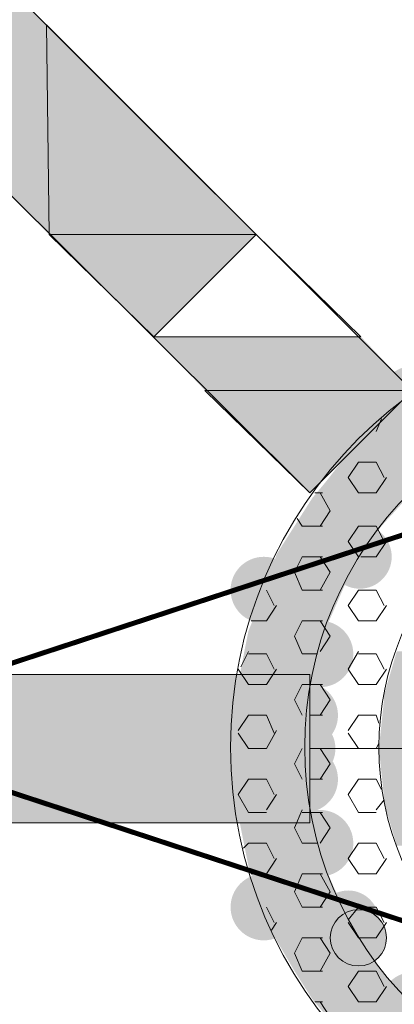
# Model space of a CAD drawing. Extents: x 3940905 to 4145695, y 925352 to 1109797.
# Tile 1020 of 1056: x 4066640 to 4066715, y 1099726 to 1099922. Entities that reach past the tile are written whole.
import ezdxf

# ---------------------------------------------------------------- set-up
doc = ezdxf.new("R2010")
doc.units = 0
doc.header["$LTSCALE"] = 750
doc.header["$MEASUREMENT"] = 0
doc.linetypes.add('DASHED', pattern=[0.75, 0.5, -0.25])
doc.layers.add('CKD Equipments', color=252, linetype='CONTINUOUS', lineweight=0)
doc.layers.add('CKD-Hood', color=1, linetype='CONTINUOUS')

msp = doc.modelspace()

# ---------------------------------------------------------------- hatches: boundary and pattern name
at = {"layer": 'CKD Equipments', "true_color": 0x808080}
h = msp.add_hatch(color=8, dxfattribs=at)
h.paths.add_polyline_path([(4066604.31, 1099921.16), (4066645.53, 1099921.16), (4066624.66, 1099942.02)])
h.paths.add_polyline_path([(4066646.03, 1099879.44), (4066604.31, 1099921.16), (4066645.53, 1099921.16)])
at = {"layer": 'CKD Equipments', "true_color": 0xff0000}
h = msp.add_hatch(color=1, dxfattribs=at)
h.paths.add_polyline_path([(4066677.07, 1099848.4), (4066708.11, 1099859.08), (4066666.9, 1099859.08)])
h.paths.add_polyline_path([(4066718.29, 1099848.4), (4066677.07, 1099848.4), (4066708.11, 1099859.08)])
at = {"layer": 'CKD Equipments', "true_color": 0x808080}
h = msp.add_hatch(color=8, dxfattribs=at)
edge = h.paths.add_edge_path(flags=16)
edge.add_arc((4066718.29, 1099847.13), 6.11, 0, 360)
h = msp.add_hatch(color=8, dxfattribs=at)
edge = h.paths.add_edge_path(flags=16)
edge.add_arc((4066710.65, 1099840.26), 6.61, 0, 360)
h = msp.add_hatch(color=8, dxfattribs=at)
h.paths.add_polyline_path([(4066740.16, 1099843.31), (4066716.76, 1099845.85), (4066748.81, 1099845.85)])
h.paths.add_polyline_path([(4066713.2, 1099843.31), (4066740.16, 1099843.31), (4066716.76, 1099845.85)])
h = msp.add_hatch(color=8, dxfattribs=at)
h.paths.add_polyline_path([(4066729.48, 1099837.71), (4066713.2, 1099843.31), (4066740.16, 1099843.31)])
h.paths.add_polyline_path([(4066707.09, 1099837.71), (4066729.48, 1099837.71), (4066713.2, 1099843.31)])
h = msp.add_hatch(color=8, dxfattribs=at)
h.paths.add_polyline_path([(4066720.32, 1099830.08), (4066706.58, 1099837.2), (4066729.48, 1099837.2)])
h.paths.add_polyline_path([(4066700.99, 1099830.08), (4066720.32, 1099830.08), (4066706.58, 1099837.2)])
h = msp.add_hatch(color=8, dxfattribs=at)
h.paths.add_polyline_path([(4066729.48, 1099837.2), (4066707.09, 1099837.71), (4066729.48, 1099837.71)])
h.paths.add_polyline_path([(4066706.58, 1099837.2), (4066729.48, 1099837.2), (4066707.09, 1099837.71)])
h = msp.add_hatch(color=8, dxfattribs=at)
h.paths.add_polyline_path([(4066717.27, 1099827.03), (4066700.99, 1099830.08), (4066720.32, 1099830.08)])
h.paths.add_polyline_path([(4066698.44, 1099827.03), (4066717.27, 1099827.03), (4066700.99, 1099830.08)])
h = msp.add_hatch(color=8, dxfattribs=at)
h.paths.add_polyline_path([(4066712.18, 1099821.43), (4066698.44, 1099827.03), (4066717.27, 1099827.03)])
h.paths.add_polyline_path([(4066694.88, 1099821.43), (4066712.18, 1099821.43), (4066698.44, 1099827.03)])
h = msp.add_hatch(color=8, dxfattribs=at)
h.paths.add_polyline_path([(4066708.62, 1099815.83), (4066694.88, 1099821.43), (4066712.18, 1099821.43)])
h.paths.add_polyline_path([(4066691.32, 1099815.83), (4066708.62, 1099815.83), (4066694.88, 1099821.43)])
h = msp.add_hatch(color=8, dxfattribs=at)
edge = h.paths.add_edge_path(flags=16)
edge.add_arc((4066707.86, 1099815.33), 6.36, 0, 360)
h = msp.add_hatch(color=8, dxfattribs=at)
edge = h.paths.add_edge_path(flags=16)
edge.add_arc((4066688.77, 1099808.71), 6.61, 0, 360)
h = msp.add_hatch(color=8, dxfattribs=at)
h.paths.add_polyline_path([(4066705.57, 1099811.26), (4066691.32, 1099815.83), (4066708.62, 1099815.83)])
h.paths.add_polyline_path([(4066689.79, 1099811.26), (4066705.57, 1099811.26), (4066691.32, 1099815.83)])
h = msp.add_hatch(color=8, dxfattribs=at)
h.paths.add_polyline_path([(4066702, 1099803.11), (4066689.79, 1099811.26), (4066705.57, 1099811.26)])
h.paths.add_polyline_path([(4066686.74, 1099803.11), (4066702, 1099803.11), (4066689.79, 1099811.26)])
h = msp.add_hatch(color=8, dxfattribs=at)
h.paths.add_polyline_path([(4066700.99, 1099800.57), (4066686.74, 1099803.11), (4066702, 1099803.11)])
h.paths.add_polyline_path([(4066685.72, 1099800.57), (4066700.99, 1099800.57), (4066686.74, 1099803.11)])
h = msp.add_hatch(color=8, dxfattribs=at)
edge = h.paths.add_edge_path(flags=16)
edge.add_arc((4066699.97, 1099795.99), 6.61, 0, 360)
h = msp.add_hatch(color=8, dxfattribs=at)
h.paths.add_polyline_path([(4066698.44, 1099790.39), (4066685.72, 1099800.57), (4066700.99, 1099800.57)])
h.paths.add_polyline_path([(4066683.69, 1099790.39), (4066698.44, 1099790.39), (4066685.72, 1099800.57)])
h = msp.add_hatch(color=8, dxfattribs=at)
h.paths.add_polyline_path([(4066718.79, 1099787.85), (4066715.23, 1099796.5), (4066721.34, 1099796.5)])
h.paths.add_polyline_path([(4066712.69, 1099787.85), (4066718.79, 1099787.85), (4066715.23, 1099796.5)])
h = msp.add_hatch(color=8, dxfattribs=at)
h.paths.add_polyline_path([(4066594.14, 1099762.41), (4066646.03, 1099791.92), (4066594.14, 1099791.92)])
h.paths.add_polyline_path([(4066646.03, 1099762.41), (4066594.14, 1099762.41), (4066646.03, 1099791.92)])
at = {"layer": 'CKD Equipments', "true_color": 0xff0000}
h = msp.add_hatch(color=1, dxfattribs=at)
h.paths.add_polyline_path([(4066646.03, 1099762.41), (4066697.93, 1099791.92), (4066646.03, 1099791.92)])
h.paths.add_polyline_path([(4066697.93, 1099762.41), (4066646.03, 1099762.41), (4066697.93, 1099791.92)])
at = {"layer": 'CKD Equipments', "true_color": 0x808080}
h = msp.add_hatch(color=8, dxfattribs=at)
h.paths.add_polyline_path([(4066697.93, 1099788.87), (4066683.69, 1099790.39), (4066698.44, 1099790.39)])
h.paths.add_polyline_path([(4066683.18, 1099788.87), (4066697.93, 1099788.87), (4066683.69, 1099790.39)])
h = msp.add_hatch(color=8, dxfattribs=at)
edge = h.paths.add_edge_path(flags=16)
edge.add_arc((4066696.92, 1099783.78), 6.61, 0, 360)
h = msp.add_hatch(color=8, dxfattribs=at)
h.paths.add_polyline_path([(4066696.92, 1099777.17), (4066683.18, 1099788.87), (4066697.93, 1099788.87)])
h.paths.add_polyline_path([(4066682.67, 1099777.17), (4066696.92, 1099777.17), (4066683.18, 1099788.87)])
h = msp.add_hatch(color=8, dxfattribs=at)
h.paths.add_polyline_path([(4066718.29, 1099786.83), (4066712.69, 1099787.85), (4066718.79, 1099787.85)])
h.paths.add_polyline_path([(4066712.69, 1099786.83), (4066718.29, 1099786.83), (4066712.69, 1099787.85)])
h = msp.add_hatch(color=8, dxfattribs=at)
h.paths.add_polyline_path([(4066717.27, 1099777.17), (4066712.69, 1099786.83), (4066718.29, 1099786.83)])
h.paths.add_polyline_path([(4066711.67, 1099777.17), (4066717.27, 1099777.17), (4066712.69, 1099786.83)])
h = msp.add_hatch(color=8, dxfattribs=at)
edge = h.paths.add_edge_path(flags=16)
edge.add_arc((4066696.66, 1099777.17), 6.36, 0, 360)
h = msp.add_hatch(color=8, dxfattribs=at)
edge = h.paths.add_edge_path(flags=16)
edge.add_arc((4066696.92, 1099771.06), 6.61, 0, 360)
h = msp.add_hatch(color=8, dxfattribs=at)
h.paths.add_polyline_path([(4066697.93, 1099765.46), (4066682.67, 1099777.17), (4066696.92, 1099777.17)])
h.paths.add_polyline_path([(4066683.18, 1099765.46), (4066697.93, 1099765.46), (4066682.67, 1099777.17)])
h = msp.add_hatch(color=8, dxfattribs=at)
h.paths.add_polyline_path([(4066718.29, 1099767.5), (4066711.67, 1099777.17), (4066717.27, 1099777.17)])
h.paths.add_polyline_path([(4066712.69, 1099767.5), (4066718.29, 1099767.5), (4066711.67, 1099777.17)])
h = msp.add_hatch(color=8, dxfattribs=at)
h.paths.add_polyline_path([(4066718.79, 1099766.48), (4066712.69, 1099767.5), (4066718.29, 1099767.5)])
h.paths.add_polyline_path([(4066712.69, 1099766.48), (4066718.79, 1099766.48), (4066712.69, 1099767.5)])
h = msp.add_hatch(color=8, dxfattribs=at)
h.paths.add_polyline_path([(4066721.34, 1099757.83), (4066712.69, 1099766.48), (4066718.79, 1099766.48)])
h.paths.add_polyline_path([(4066715.23, 1099757.83), (4066721.34, 1099757.83), (4066712.69, 1099766.48)])
h = msp.add_hatch(color=8, dxfattribs=at)
h.paths.add_polyline_path([(4066698.44, 1099763.94), (4066683.18, 1099765.46), (4066697.93, 1099765.46)])
h.paths.add_polyline_path([(4066683.69, 1099763.94), (4066698.44, 1099763.94), (4066683.18, 1099765.46)])
h = msp.add_hatch(color=8, dxfattribs=at)
h.paths.add_polyline_path([(4066700.99, 1099753.76), (4066683.69, 1099763.94), (4066698.44, 1099763.94)])
h.paths.add_polyline_path([(4066685.72, 1099753.76), (4066700.99, 1099753.76), (4066683.69, 1099763.94)])
h = msp.add_hatch(color=8, dxfattribs=at)
edge = h.paths.add_edge_path(flags=16)
edge.add_arc((4066699.97, 1099758.34), 6.61, 0, 360)
h = msp.add_hatch(color=8, dxfattribs=at)
edge = h.paths.add_edge_path(flags=16)
edge.add_arc((4066688.77, 1099745.62), 6.61, 0, 360)
h = msp.add_hatch(color=8, dxfattribs=at)
h.paths.add_polyline_path([(4066702, 1099751.22), (4066685.72, 1099753.76), (4066700.99, 1099753.76)])
h.paths.add_polyline_path([(4066686.74, 1099751.22), (4066702, 1099751.22), (4066685.72, 1099753.76)])
h = msp.add_hatch(color=8, dxfattribs=at)
h.paths.add_polyline_path([(4066705.57, 1099743.07), (4066686.74, 1099751.22), (4066702, 1099751.22)])
h.paths.add_polyline_path([(4066689.79, 1099743.07), (4066705.57, 1099743.07), (4066686.74, 1099751.22)])
h = msp.add_hatch(color=8, dxfattribs=at)
edge = h.paths.add_edge_path(flags=16)
edge.add_arc((4066705.57, 1099742.82), 6.11, 0, 360)
h = msp.add_hatch(color=8, dxfattribs=at)
edge = h.paths.add_edge_path(flags=16)
edge.add_arc((4066707.6, 1099739.51), 5.6, 0, 360)
h = msp.add_hatch(color=8, dxfattribs=at)
h.paths.add_polyline_path([(4066708.62, 1099739), (4066689.79, 1099743.07), (4066705.57, 1099743.07)])
h.paths.add_polyline_path([(4066691.32, 1099739), (4066708.62, 1099739), (4066689.79, 1099743.07)])
h = msp.add_hatch(color=8, dxfattribs=at)
h.paths.add_polyline_path([(4066712.18, 1099732.9), (4066691.32, 1099739), (4066708.62, 1099739)])
h.paths.add_polyline_path([(4066694.88, 1099732.9), (4066712.18, 1099732.9), (4066691.32, 1099739)])
h = msp.add_hatch(color=8, dxfattribs=at)
h.paths.add_polyline_path([(4066717.27, 1099727.3), (4066694.88, 1099732.9), (4066712.18, 1099732.9)])
h.paths.add_polyline_path([(4066698.44, 1099727.3), (4066717.27, 1099727.3), (4066694.88, 1099732.9)])
h = msp.add_hatch(color=8, dxfattribs=at)
edge = h.paths.add_edge_path(flags=16)
edge.add_arc((4066718.29, 1099726.54), 6.11, 0, 360)
h = msp.add_hatch(color=8, dxfattribs=at)
h.paths.add_polyline_path([(4066720.32, 1099724.25), (4066698.44, 1099727.3), (4066717.27, 1099727.3)])
h.paths.add_polyline_path([(4066700.99, 1099724.25), (4066720.32, 1099724.25), (4066698.44, 1099727.3)])

# ---------------------------------------------------------------- linework, layer by layer
at = {"layer": 'CKD Equipments', "color": 8, "true_color": 0x808080}
for p, q in [((4066718.29, 1099848.4), (4066624.66, 1099942.02)), ((4066697.93, 1099828.05), (4066604.31, 1099921.16)), ((4066687.25, 1099879.44), (4066645.53, 1099921.16)), ((4066645.53, 1099921.16), (4066646.03, 1099879.44)), ((4066687.25, 1099879.44), (4066646.03, 1099879.44)), ((4066646.03, 1099879.44), (4066666.9, 1099859.08)), ((4066646.03, 1099879.44), (4066687.25, 1099879.44)), ((4066666.9, 1099859.08), (4066687.25, 1099879.44)), ((4066718.29, 1099848.4), (4066697.93, 1099828.05)), ((4066712.18, 1099842.8), (4066711.16, 1099840.26)), ((4066707.6, 1099834.15), (4066705.57, 1099831.1)), ((4066711.16, 1099834.15), (4066707.6, 1099834.15)), ((4066711.16, 1099834.15), (4066712.69, 1099831.1)), ((4066705.57, 1099831.1), (4066707.6, 1099828.05)), ((4066713.2, 1099831.1), (4066711.16, 1099828.05)), ((4066700.48, 1099828.05), (4066698.95, 1099828.05)), ((4066699.97, 1099828.05), (4066702, 1099824.48)), ((4066711.16, 1099828.05), (4066707.6, 1099828.05)), ((4066695.39, 1099822.96), (4066696.41, 1099821.43)), ((4066702, 1099824.48), (4066699.97, 1099821.43)), ((4066700.48, 1099821.43), (4066696.41, 1099821.43)), ((4066707.6, 1099821.43), (4066705.57, 1099818.38)), ((4066711.16, 1099821.43), (4066707.6, 1099821.43)), ((4066711.16, 1099821.43), (4066711.67, 1099820.41)), ((4066711.67, 1099820.41), (4066712.69, 1099818.38)), ((4066705.57, 1099818.38), (4066707.6, 1099815.33)), ((4066713.2, 1099818.38), (4066711.16, 1099815.33)), ((4066696.41, 1099815.33), (4066694.88, 1099812.27)), ((4066700.48, 1099815.33), (4066696.41, 1099815.33)), ((4066699.97, 1099815.33), (4066702, 1099812.27)), ((4066711.16, 1099815.33), (4066708.11, 1099815.33)), ((4066694.88, 1099812.27), (4066696.41, 1099808.71)), ((4066702, 1099812.27), (4066699.97, 1099808.71)), ((4066689.28, 1099808.71), (4066690.81, 1099805.66)), ((4066700.48, 1099808.71), (4066696.41, 1099808.71)), ((4066707.6, 1099808.71), (4066705.57, 1099805.66)), ((4066711.16, 1099808.71), (4066707.6, 1099808.71)), ((4066711.16, 1099808.71), (4066712.69, 1099805.66)), ((4066691.32, 1099805.66), (4066689.28, 1099802.61)), ((4066705.57, 1099805.66), (4066707.6, 1099802.61)), ((4066713.2, 1099805.66), (4066711.16, 1099802.61)), ((4066689.28, 1099802.61), (4066686.23, 1099802.61)), ((4066696.41, 1099802.61), (4066694.88, 1099799.55)), ((4066700.48, 1099802.61), (4066696.41, 1099802.61)), ((4066699.97, 1099802.61), (4066700.99, 1099801.08)), ((4066700.99, 1099801.08), (4066702, 1099799.55)), ((4066711.16, 1099802.61), (4066707.6, 1099802.61)), ((4066694.88, 1099799.55), (4066696.41, 1099795.99)), ((4066702, 1099799.55), (4066699.97, 1099796.5)), ((4066685.72, 1099796.5), (4066684.2, 1099793.45)), ((4066689.28, 1099795.99), (4066685.72, 1099795.99)), ((4066689.28, 1099795.99), (4066690.81, 1099792.94)), ((4066699.46, 1099795.99), (4066696.41, 1099795.99)), ((4066707.6, 1099796.5), (4066705.57, 1099792.94)), ((4066711.16, 1099795.99), (4066707.6, 1099795.99)), ((4066711.16, 1099795.99), (4066712.69, 1099792.94)), ((4066594.14, 1099791.92), (4066697.93, 1099791.92)), ((4066683.69, 1099792.94), (4066685.72, 1099789.89)), ((4066691.32, 1099792.94), (4066689.28, 1099789.89)), ((4066697.93, 1099791.92), (4066697.93, 1099762.41)), ((4066705.57, 1099792.94), (4066707.6, 1099789.89)), ((4066713.2, 1099792.94), (4066711.16, 1099789.89)), ((4066689.28, 1099789.89), (4066685.72, 1099789.89)), ((4066696.41, 1099789.89), (4066694.88, 1099786.83)), ((4066698.44, 1099789.89), (4066696.41, 1099789.89)), ((4066700.48, 1099789.89), (4066698.44, 1099789.89)), ((4066699.97, 1099789.89), (4066702, 1099786.83)), ((4066711.16, 1099789.89), (4066707.6, 1099789.89)), ((4066694.88, 1099786.83), (4066696.41, 1099783.78)), ((4066702, 1099786.83), (4066699.97, 1099783.78)), ((4066685.72, 1099783.78), (4066683.69, 1099780.73)), ((4066689.28, 1099783.78), (4066685.72, 1099783.78)), ((4066689.28, 1099783.78), (4066690.81, 1099780.22)), ((4066700.48, 1099783.78), (4066697.93, 1099783.78)), ((4066707.6, 1099783.78), (4066705.57, 1099780.73)), ((4066711.16, 1099783.78), (4066707.6, 1099783.78)), ((4066711.16, 1099783.78), (4066711.67, 1099782.25)), ((4066683.69, 1099780.22), (4066685.72, 1099777.17)), ((4066691.32, 1099780.73), (4066689.28, 1099777.17)), ((4066705.57, 1099780.22), (4066707.6, 1099777.17)), ((4066711.67, 1099778.18), (4066711.16, 1099777.17)), ((4066689.28, 1099777.17), (4066685.72, 1099777.17)), ((4066696.41, 1099777.17), (4066694.88, 1099774.11)), ((4066700.48, 1099777.17), (4066697.93, 1099777.17)), ((4066840.4, 1099777.17), (4066697.93, 1099777.17)), ((4066699.97, 1099777.17), (4066702, 1099774.11)), ((4066711.16, 1099777.17), (4066707.6, 1099777.17)), ((4066694.88, 1099774.11), (4066696.41, 1099771.06)), ((4066702, 1099774.11), (4066699.97, 1099771.06)), ((4066685.72, 1099771.06), (4066683.69, 1099768.01)), ((4066689.28, 1099771.06), (4066685.72, 1099771.06)), ((4066689.28, 1099771.06), (4066690.81, 1099768.01)), ((4066700.48, 1099771.06), (4066697.93, 1099771.06)), ((4066707.6, 1099771.06), (4066705.57, 1099768.01)), ((4066711.16, 1099771.06), (4066707.6, 1099771.06)), ((4066711.16, 1099771.06), (4066712.18, 1099769.02)), ((4066683.69, 1099768.01), (4066685.72, 1099764.44)), ((4066691.32, 1099768.01), (4066689.28, 1099764.95)), ((4066705.57, 1099768.01), (4066707.6, 1099764.44)), ((4066712.69, 1099766.99), (4066711.16, 1099764.95)), ((4066689.28, 1099764.44), (4066685.72, 1099764.44)), ((4066696.41, 1099764.95), (4066694.88, 1099761.39)), ((4066698.44, 1099764.44), (4066696.41, 1099764.44)), ((4066700.48, 1099764.44), (4066698.44, 1099764.44)), ((4066699.97, 1099764.44), (4066702, 1099761.39)), ((4066711.16, 1099764.44), (4066707.6, 1099764.44)), ((4066697.93, 1099762.41), (4066594.14, 1099762.41)), ((4066694.88, 1099761.39), (4066696.41, 1099758.34)), ((4066702, 1099761.39), (4066699.97, 1099758.34)), ((4066685.72, 1099758.34), (4066684.7, 1099757.32)), ((4066689.28, 1099758.34), (4066685.72, 1099758.34)), ((4066689.28, 1099758.34), (4066690.81, 1099755.29)), ((4066699.46, 1099758.34), (4066696.41, 1099758.34)), ((4066707.6, 1099758.34), (4066705.57, 1099755.29)), ((4066711.16, 1099758.34), (4066707.6, 1099758.34)), ((4066711.16, 1099758.34), (4066712.69, 1099755.29)), ((4066691.32, 1099755.29), (4066689.28, 1099752.23)), ((4066705.57, 1099755.29), (4066707.6, 1099752.23)), ((4066713.2, 1099755.29), (4066711.16, 1099752.23)), ((4066689.28, 1099752.23), (4066686.23, 1099752.23)), ((4066696.41, 1099752.23), (4066694.88, 1099748.67)), ((4066700.48, 1099752.23), (4066696.41, 1099752.23)), ((4066699.97, 1099752.23), (4066702, 1099748.67)), ((4066711.16, 1099752.23), (4066707.6, 1099752.23)), ((4066694.88, 1099748.67), (4066696.41, 1099745.62)), ((4066702, 1099748.67), (4066699.97, 1099745.62)), ((4066689.28, 1099745.62), (4066690.81, 1099742.57)), ((4066700.48, 1099745.62), (4066696.41, 1099745.62)), ((4066707.6, 1099745.62), (4066705.57, 1099743.07)), ((4066711.16, 1099745.62), (4066707.6, 1099745.62)), ((4066711.16, 1099745.62), (4066712.69, 1099742.57)), ((4066691.32, 1099742.57), (4066690.3, 1099741.04)), ((4066705.57, 1099742.57), (4066707.6, 1099739.51)), ((4066713.2, 1099742.57), (4066711.16, 1099739.51)), ((4066696.41, 1099739.51), (4066694.88, 1099736.46)), ((4066700.48, 1099739.51), (4066696.41, 1099739.51)), ((4066699.97, 1099739.51), (4066702, 1099736.46)), ((4066711.16, 1099739.51), (4066707.6, 1099739.51)), ((4066694.88, 1099736.46), (4066696.41, 1099732.9)), ((4066702, 1099736.46), (4066699.97, 1099732.9)), ((4066700.48, 1099732.9), (4066696.41, 1099732.9)), ((4066707.6, 1099732.9), (4066705.57, 1099729.85)), ((4066711.16, 1099732.9), (4066707.6, 1099732.9)), ((4066711.16, 1099732.9), (4066712.69, 1099729.85)), ((4066705.57, 1099729.85), (4066707.6, 1099726.79)), ((4066713.2, 1099729.85), (4066711.16, 1099726.79)), ((4066700.48, 1099726.79), (4066698.95, 1099726.79)), ((4066699.97, 1099726.79), (4066702, 1099723.74)), ((4066711.16, 1099726.79), (4066707.6, 1099726.79))]:
    msp.add_line(p, q, dxfattribs=at)
at = {"layer": 'CKD Equipments', "color": 1, "true_color": 0xff0000}
for p, q in [((4066687.25, 1099879.44), (4066666.9, 1099859.08)), ((4066666.9, 1099859.08), (4066687.25, 1099879.44)), ((4066687.25, 1099879.44), (4066666.9, 1099859.08)), ((4066687.25, 1099879.44), (4066687.25, 1099879.44)), ((4066708.11, 1099859.08), (4066687.25, 1099879.44)), ((4066687.25, 1099879.44), (4066687.25, 1099879.44)), ((4066666.9, 1099859.08), (4066708.11, 1099859.08)), ((4066718.29, 1099848.4), (4066677.07, 1099848.4)), ((4066677.07, 1099848.4), (4066697.93, 1099828.05)), ((4066697.93, 1099828.05), (4066718.29, 1099848.4))]:
    msp.add_line(p, q, dxfattribs=at)
at = {"layer": 'CKD Equipments', "color": 8, "true_color": 0x808080}
for centre, radius in [((4066768.91, 1099777.42), 86.75), ((4066768.91, 1099777.42), 72), ((4066768.91, 1099777.42), 57.24), ((4066707.6, 1099739.51), 5.6)]:
    msp.add_circle(centre, radius, dxfattribs=at)
for points in [[(4066646.03, 1099879.44), (4066687.25, 1099879.44), (4066645.53, 1099921.16)], [(4066666.9, 1099859.08), (4066687.25, 1099879.44), (4066646.03, 1099879.44)]]:
    msp.add_solid(points, dxfattribs=at)
at = {"layer": 'CKD Equipments', "color": 1, "true_color": 0xff0000}
msp.add_solid([(4066697.93, 1099828.05), (4066718.29, 1099848.4), (4066677.07, 1099848.4)], dxfattribs=at)
at = {"layer": 'CKD-Hood', "linetype": 'DASHED', "const_width": 1}
msp.add_lwpolyline([(4064999.44, 1100306.29), (4068199.44, 1100306.29), (4068199.44, 1099256.29), (4064999.44, 1099256.29), (4064999.44, 1100306.29), (4068199.44, 1099256.29), (4064999.44, 1099256.29), (4068199.44, 1100306.29)], dxfattribs=at)

doc.saveas('drawing.dxf')
